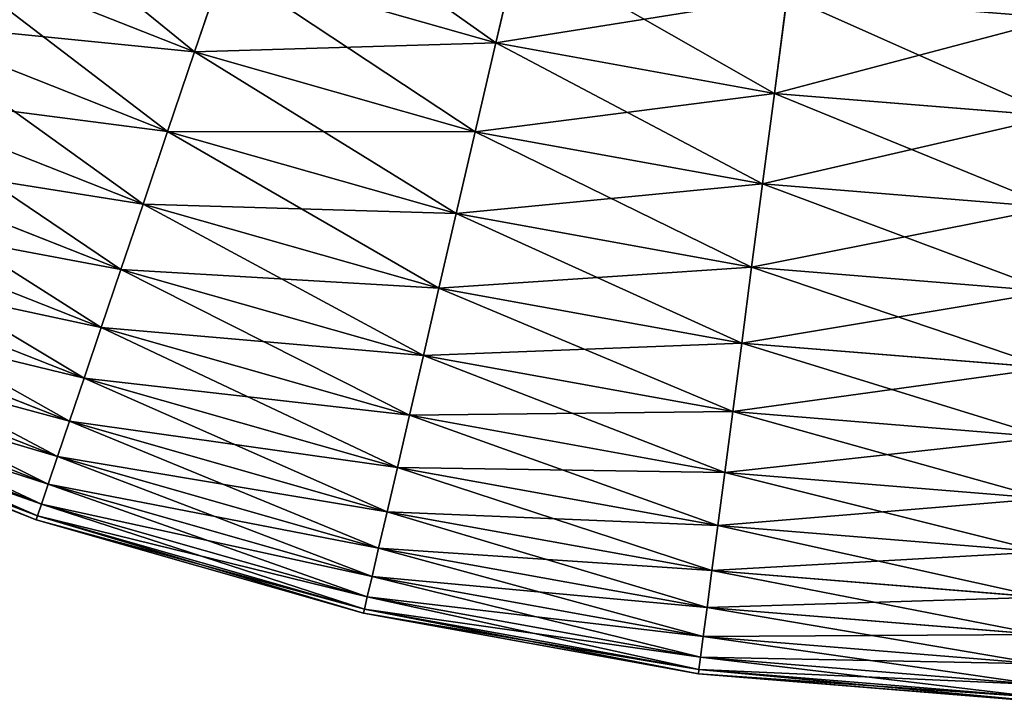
# Model space of a CAD drawing. Extents: x 5 to 965, y 4 to 104.
# Tile 280 of 656: x 469 to 483, y 4 to 13. Entities that reach past the tile are written whole.
import ezdxf

# ---------------------------------------------------------------- set-up
doc = ezdxf.new("R2010")
doc.units = 0
doc.layers.get('0').update_dxf_attribs({"color": 13, "linetype": 'CONTINUOUS'})

# ---------------------------------------------------------------- blocks, each defined once
blk = doc.blocks.new('COMPONENT_4')
for p, q in [((32.31, 10.904, 24.235), (36.225, 9.361, 24.235)), ((32.31, 10.904, 75.645), (36.225, 9.361, 75.645)), ((40.89, 10.867, 20.155), (40.569, 9.489, 22.161)), ((40.89, 10.867, 79.725), (40.569, 9.489, 77.718)), ((36.647, 10.606, 22.161), (36.225, 9.361, 24.235)), ((36.225, 9.361, 75.645), (36.647, 10.606, 77.718)), ((36.647, 10.606, 22.161), (40.569, 9.489, 22.161)), ((36.647, 10.606, 77.718), (40.569, 9.489, 77.718)), ((44.767, 10.165, 20.155), (44.583, 8.762, 22.161)), ((44.583, 8.762, 77.718), (44.767, 10.165, 79.725)), ((31.811, 9.801, 26.37), (35.837, 8.214, 26.37)), ((31.811, 9.801, 73.51), (35.837, 8.214, 73.51)), ((40.569, 9.489, 22.161), (40.272, 8.209, 24.235)), ((40.569, 9.489, 77.718), (40.272, 8.209, 75.645)), ((40.569, 9.489, 22.161), (44.583, 8.762, 22.161)), ((40.569, 9.489, 77.718), (44.583, 8.762, 77.718)), ((36.225, 9.361, 24.235), (35.837, 8.214, 26.37)), ((35.837, 8.214, 73.51), (36.225, 9.361, 75.645)), ((36.225, 9.361, 24.235), (40.272, 8.209, 24.235)), ((36.225, 9.361, 75.645), (40.272, 8.209, 75.645)), ((31.356, 8.794, 28.562), (35.482, 7.167, 28.562)), ((31.356, 8.794, 71.318), (35.482, 7.167, 71.318)), ((44.583, 8.762, 22.161), (44.413, 7.459, 24.235)), ((44.413, 7.459, 75.645), (44.583, 8.762, 77.718)), ((44.583, 8.762, 22.161), (48.648, 8.432, 22.161)), ((44.583, 8.762, 77.718), (48.648, 8.432, 77.718)), ((35.837, 8.214, 26.37), (35.482, 7.167, 28.562)), ((35.482, 7.167, 71.318), (35.837, 8.214, 73.51)), ((35.837, 8.214, 26.37), (39.998, 7.029, 26.37)), ((35.837, 8.214, 73.51), (39.998, 7.029, 73.51)), ((40.272, 8.209, 24.235), (39.998, 7.029, 26.37)), ((40.272, 8.209, 75.645), (39.998, 7.029, 73.51)), ((40.272, 8.209, 24.235), (44.413, 7.459, 24.235)), ((40.272, 8.209, 75.645), (44.413, 7.459, 75.645)), ((30.946, 7.887, 30.806), (35.163, 6.224, 30.806)), ((30.946, 7.887, 69.074), (35.163, 6.224, 69.074)), ((44.413, 7.459, 24.235), (44.255, 6.258, 26.37)), ((44.255, 6.258, 73.51), (44.413, 7.459, 75.645)), ((44.413, 7.459, 24.235), (48.607, 7.119, 24.235)), ((44.413, 7.459, 75.645), (48.607, 7.119, 75.645)), ((35.482, 7.167, 28.562), (35.163, 6.224, 30.806)), ((35.163, 6.224, 69.074), (35.482, 7.167, 71.318)), ((35.482, 7.167, 28.562), (39.748, 5.953, 28.562)), ((35.482, 7.167, 71.318), (39.748, 5.953, 71.318)), ((30.582, 7.081, 33.095), (34.88, 5.387, 33.095)), ((30.582, 7.081, 66.784), (34.88, 5.387, 66.784)), ((39.998, 7.029, 26.37), (39.748, 5.953, 28.562)), ((39.998, 7.029, 73.51), (39.748, 5.953, 71.318)), ((39.998, 7.029, 26.37), (44.255, 6.258, 26.37)), ((39.998, 7.029, 73.51), (44.255, 6.258, 73.51)), ((30.264, 6.379, 35.426), (34.632, 4.657, 35.426)), ((30.264, 6.379, 64.454), (34.632, 4.657, 64.454)), ((44.255, 6.258, 26.37), (44.112, 5.163, 28.562)), ((44.112, 5.163, 71.318), (44.255, 6.258, 73.51)), ((44.255, 6.258, 26.37), (48.568, 5.908, 26.37)), ((44.255, 6.258, 73.51), (48.568, 5.908, 73.51)), ((35.163, 6.224, 30.806), (34.88, 5.387, 33.095)), ((34.88, 5.387, 66.784), (35.163, 6.224, 69.074)), ((35.163, 6.224, 30.806), (39.523, 4.983, 30.806)), ((35.163, 6.224, 69.074), (39.523, 4.983, 69.074)), ((39.748, 5.953, 28.562), (39.523, 4.983, 30.806)), ((39.748, 5.953, 71.318), (39.523, 4.983, 69.074)), ((39.748, 5.953, 28.562), (44.112, 5.163, 28.562)), ((39.748, 5.953, 71.318), (44.112, 5.163, 71.318)), ((29.994, 5.782, 37.791), (34.422, 4.036, 37.791)), ((29.994, 5.782, 62.089), (34.422, 4.036, 62.089)), ((29.773, 5.291, 40.185), (34.25, 3.526, 40.185)), ((29.773, 5.291, 59.694), (34.25, 3.526, 59.694)), ((34.88, 5.387, 33.095), (34.632, 4.657, 35.426)), ((34.632, 4.657, 64.454), (34.88, 5.387, 66.784)), ((34.88, 5.387, 33.095), (39.323, 4.122, 33.095)), ((34.88, 5.387, 66.784), (39.323, 4.122, 66.784)), ((44.112, 5.163, 28.562), (43.983, 4.175, 30.806)), ((43.983, 4.175, 69.074), (44.112, 5.163, 71.318)), ((44.112, 5.163, 28.562), (48.533, 4.804, 28.562)), ((44.112, 5.163, 71.318), (48.533, 4.804, 71.318)), ((39.523, 4.983, 30.806), (39.323, 4.122, 33.095)), ((39.523, 4.983, 69.074), (39.323, 4.122, 66.784)), ((39.523, 4.983, 30.806), (43.983, 4.175, 30.806)), ((39.523, 4.983, 69.074), (43.983, 4.175, 69.074)), ((29.6, 4.908, 42.603), (34.115, 3.128, 42.603)), ((29.6, 4.908, 57.276), (34.115, 3.128, 57.276)), ((29.476, 4.634, 45.039), (34.018, 2.843, 45.039)), ((29.476, 4.634, 54.841), (34.018, 2.843, 54.841)), ((34.632, 4.657, 35.426), (34.422, 4.036, 37.791)), ((34.422, 4.036, 62.089), (34.632, 4.657, 64.454)), ((34.632, 4.657, 35.426), (39.148, 3.371, 35.426)), ((34.632, 4.657, 64.454), (39.148, 3.371, 64.454)), ((29.376, 4.415, 49.94), (33.941, 2.615, 49.94)), ((29.401, 4.47, 47.486), (33.96, 2.672, 47.486)), ((29.401, 4.47, 52.393), (33.96, 2.672, 52.393)), ((39.323, 4.122, 33.095), (39.148, 3.371, 35.426)), ((39.323, 4.122, 66.784), (39.148, 3.371, 64.454)), ((39.323, 4.122, 33.095), (43.868, 3.299, 33.095)), ((39.323, 4.122, 66.784), (43.868, 3.299, 66.784)), ((43.983, 4.175, 30.806), (43.868, 3.299, 33.095)), ((43.868, 3.299, 66.784), (43.983, 4.175, 69.074)), ((43.983, 4.175, 30.806), (48.501, 3.809, 30.806)), ((43.983, 4.175, 69.074), (48.501, 3.809, 69.074)), ((34.422, 4.036, 37.791), (34.25, 3.526, 40.185)), ((34.25, 3.526, 59.694), (34.422, 4.036, 62.089)), ((34.422, 4.036, 37.791), (39, 2.733, 37.791)), ((34.422, 4.036, 62.089), (39, 2.733, 62.089)), ((34.25, 3.526, 40.185), (34.115, 3.128, 42.603)), ((34.115, 3.128, 57.276), (34.25, 3.526, 59.694)), ((34.25, 3.526, 40.185), (38.878, 2.208, 40.185)), ((34.25, 3.526, 59.694), (38.878, 2.208, 59.694)), ((39.148, 3.371, 35.426), (39, 2.733, 37.791)), ((39.148, 3.371, 64.454), (39, 2.733, 62.089)), ((39.148, 3.371, 35.426), (43.768, 2.534, 35.426)), ((39.148, 3.371, 64.454), (43.768, 2.534, 64.454)), ((43.868, 3.299, 33.095), (43.768, 2.534, 35.426)), ((43.768, 2.534, 64.454), (43.868, 3.299, 66.784)), ((43.868, 3.299, 33.095), (48.473, 2.925, 33.095)), ((43.868, 3.299, 66.784), (48.473, 2.925, 66.784)), ((34.115, 3.128, 42.603), (34.018, 2.843, 45.039)), ((34.018, 2.843, 54.841), (34.115, 3.128, 57.276)), ((34.115, 3.128, 42.603), (38.783, 1.799, 42.603)), ((34.115, 3.128, 57.276), (38.783, 1.799, 57.276)), ((34.018, 2.843, 45.039), (33.96, 2.672, 47.486)), ((33.96, 2.672, 52.393), (34.018, 2.843, 54.841)), ((34.018, 2.843, 45.039), (38.715, 1.506, 45.039)), ((34.018, 2.843, 54.841), (38.715, 1.506, 54.841)), ((39, 2.733, 37.791), (38.878, 2.208, 40.185)), ((39, 2.733, 62.089), (38.878, 2.208, 59.694)), ((39, 2.733, 37.791), (43.683, 1.885, 37.791)), ((39, 2.733, 62.089), (43.683, 1.885, 62.089)), ((33.96, 2.672, 47.486), (33.941, 2.615, 49.94)), ((33.941, 2.615, 49.94), (33.96, 2.672, 52.393)), ((33.941, 2.615, 49.94), (38.66, 1.271, 49.94)), ((33.96, 2.672, 47.486), (38.674, 1.33, 47.486)), ((33.96, 2.672, 52.393), (38.674, 1.33, 52.393)), ((43.768, 2.534, 35.426), (43.683, 1.885, 37.791)), ((43.683, 1.885, 62.089), (43.768, 2.534, 64.454)), ((43.768, 2.534, 35.426), (48.448, 2.154, 35.426)), ((43.768, 2.534, 64.454), (48.448, 2.154, 64.454)), ((38.878, 2.208, 40.185), (38.783, 1.799, 42.603)), ((38.878, 2.208, 59.694), (38.783, 1.799, 57.276)), ((38.878, 2.208, 40.185), (43.613, 1.351, 40.185)), ((38.878, 2.208, 59.694), (43.613, 1.351, 59.694)), ((43.683, 1.885, 37.791), (43.613, 1.351, 40.185)), ((43.613, 1.351, 59.694), (43.683, 1.885, 62.089)), ((43.683, 1.885, 37.791), (48.427, 1.499, 37.791)), ((43.683, 1.885, 62.089), (48.427, 1.499, 62.089)), ((38.783, 1.799, 42.603), (38.715, 1.506, 45.039)), ((38.783, 1.799, 57.276), (38.715, 1.506, 54.841)), ((38.783, 1.799, 42.603), (43.559, 0.934, 42.603)), ((38.783, 1.799, 57.276), (43.559, 0.934, 57.276)), ((38.715, 1.506, 45.039), (38.674, 1.33, 47.486)), ((38.715, 1.506, 54.841), (38.674, 1.33, 52.393)), ((38.715, 1.506, 45.039), (43.52, 0.636, 45.039)), ((38.715, 1.506, 54.841), (43.52, 0.636, 54.841)), ((38.674, 1.33, 47.486), (38.66, 1.271, 49.94)), ((38.674, 1.33, 52.393), (38.66, 1.271, 49.94)), ((38.674, 1.33, 47.486), (43.496, 0.457, 47.486)), ((38.674, 1.33, 52.393), (43.496, 0.457, 52.393)), ((43.613, 1.351, 40.185), (43.559, 0.934, 42.603)), ((43.559, 0.934, 57.276), (43.613, 1.351, 59.694)), ((43.613, 1.351, 40.185), (48.41, 0.961, 40.185)), ((43.613, 1.351, 59.694), (48.41, 0.961, 59.694)), ((38.66, 1.271, 49.94), (43.489, 0.397, 49.94)), ((43.559, 0.934, 42.603), (43.52, 0.636, 45.039)), ((43.52, 0.636, 54.841), (43.559, 0.934, 57.276)), ((43.559, 0.934, 42.603), (48.397, 0.542, 42.603)), ((43.559, 0.934, 57.276), (48.397, 0.542, 57.276)), ((43.52, 0.636, 45.039), (43.496, 0.457, 47.486)), ((43.496, 0.457, 52.393), (43.52, 0.636, 54.841)), ((43.52, 0.636, 45.039), (48.387, 0.241, 45.039)), ((43.52, 0.636, 54.841), (48.387, 0.241, 54.841)), ((43.496, 0.457, 47.486), (43.489, 0.397, 49.94)), ((43.489, 0.397, 49.94), (43.496, 0.457, 52.393)), ((43.496, 0.457, 47.486), (48.381, 0.06, 47.486)), ((43.496, 0.457, 52.393), (48.381, 0.06, 52.393)), ((43.489, 0.397, 49.94), (48.379, 0, 49.94))]:
    blk.add_line(p, q)
mesh = blk.add_polyface()
corners = [(36.225, 9.361, 24.235), (32.852, 12.102, 22.161), (36.647, 10.606, 22.161), (32.31, 10.904, 24.235)]
mesh.append_faces([[corners[k] for k in face] for face in [(0, 1, 2), (1, 0, 3)]], dxfattribs={"vtx0": -1})
mesh = blk.add_polyface()
corners = [(36.647, 10.606, 77.718), (32.31, 10.904, 75.645), (36.225, 9.361, 75.645), (32.852, 12.102, 77.718)]
mesh.append_faces([[corners[k] for k in face] for face in [(0, 1, 2), (1, 0, 3)]], dxfattribs={"vtx0": -1})
mesh = blk.add_polyface()
corners = [(40.569, 9.489, 22.161), (37.1, 11.946, 20.155), (40.89, 10.867, 20.155), (36.647, 10.606, 22.161)]
mesh.append_faces([[corners[k] for k in face] for face in [(0, 1, 2), (1, 0, 3)]], dxfattribs={"vtx0": -1})
mesh = blk.add_polyface()
corners = [(40.89, 10.867, 79.725), (36.647, 10.606, 77.718), (40.569, 9.489, 77.718), (37.1, 11.946, 79.725)]
mesh.append_faces([[corners[k] for k in face] for face in [(0, 1, 2), (1, 0, 3)]], dxfattribs={"vtx0": -1})
mesh = blk.add_polyface()
corners = [(35.837, 8.214, 26.37), (32.31, 10.904, 24.235), (36.225, 9.361, 24.235), (31.811, 9.801, 26.37)]
mesh.append_faces([[corners[k] for k in face] for face in [(0, 1, 2), (1, 0, 3)]], dxfattribs={"vtx0": -1})
mesh = blk.add_polyface()
corners = [(36.225, 9.361, 75.645), (31.811, 9.801, 73.51), (35.837, 8.214, 73.51), (32.31, 10.904, 75.645)]
mesh.append_faces([[corners[k] for k in face] for face in [(0, 1, 2), (1, 0, 3)]], dxfattribs={"vtx0": -1})
mesh = blk.add_polyface()
corners = [(44.583, 8.762, 22.161), (40.89, 10.867, 20.155), (44.767, 10.165, 20.155), (40.569, 9.489, 22.161)]
mesh.append_faces([[corners[k] for k in face] for face in [(0, 1, 2), (1, 0, 3)]], dxfattribs={"vtx0": -1})
mesh = blk.add_polyface()
corners = [(44.767, 10.165, 79.725), (40.569, 9.489, 77.718), (44.583, 8.762, 77.718), (40.89, 10.867, 79.725)]
mesh.append_faces([[corners[k] for k in face] for face in [(0, 1, 2), (1, 0, 3)]], dxfattribs={"vtx0": -1})
mesh = blk.add_polyface()
corners = [(40.272, 8.209, 24.235), (36.647, 10.606, 22.161), (40.569, 9.489, 22.161), (36.225, 9.361, 24.235)]
mesh.append_faces([[corners[k] for k in face] for face in [(0, 1, 2), (1, 0, 3)]], dxfattribs={"vtx0": -1})
mesh = blk.add_polyface()
corners = [(40.569, 9.489, 77.718), (36.225, 9.361, 75.645), (40.272, 8.209, 75.645), (36.647, 10.606, 77.718)]
mesh.append_faces([[corners[k] for k in face] for face in [(0, 1, 2), (1, 0, 3)]], dxfattribs={"vtx0": -1})
mesh = blk.add_polyface()
corners = [(48.648, 8.432, 22.161), (44.767, 10.165, 20.155), (48.694, 9.846, 20.155), (44.583, 8.762, 22.161)]
mesh.append_faces([[corners[k] for k in face] for face in [(0, 1, 2), (1, 0, 3)]], dxfattribs={"vtx0": -1})
mesh = blk.add_polyface()
corners = [(48.694, 9.846, 79.725), (44.583, 8.762, 77.718), (48.648, 8.432, 77.718), (44.767, 10.165, 79.725)]
mesh.append_faces([[corners[k] for k in face] for face in [(0, 1, 2), (1, 0, 3)]], dxfattribs={"vtx0": -1})
mesh = blk.add_polyface()
corners = [(35.482, 7.167, 28.562), (31.811, 9.801, 26.37), (35.837, 8.214, 26.37), (31.356, 8.794, 28.562)]
mesh.append_faces([[corners[k] for k in face] for face in [(0, 1, 2), (1, 0, 3)]], dxfattribs={"vtx0": -1})
mesh = blk.add_polyface()
corners = [(35.837, 8.214, 73.51), (31.356, 8.794, 71.318), (35.482, 7.167, 71.318), (31.811, 9.801, 73.51)]
mesh.append_faces([[corners[k] for k in face] for face in [(0, 1, 2), (1, 0, 3)]], dxfattribs={"vtx0": -1})
mesh = blk.add_polyface()
corners = [(44.413, 7.459, 24.235), (40.569, 9.489, 22.161), (44.583, 8.762, 22.161), (40.272, 8.209, 24.235)]
mesh.append_faces([[corners[k] for k in face] for face in [(0, 1, 2), (1, 0, 3)]], dxfattribs={"vtx0": -1})
mesh = blk.add_polyface()
corners = [(44.583, 8.762, 77.718), (40.272, 8.209, 75.645), (44.413, 7.459, 75.645), (40.569, 9.489, 77.718)]
mesh.append_faces([[corners[k] for k in face] for face in [(0, 1, 2), (1, 0, 3)]], dxfattribs={"vtx0": -1})
mesh = blk.add_polyface()
corners = [(39.998, 7.029, 26.37), (36.225, 9.361, 24.235), (40.272, 8.209, 24.235), (35.837, 8.214, 26.37)]
mesh.append_faces([[corners[k] for k in face] for face in [(0, 1, 2), (1, 0, 3)]], dxfattribs={"vtx0": -1})
mesh = blk.add_polyface()
corners = [(40.272, 8.209, 75.645), (35.837, 8.214, 73.51), (39.998, 7.029, 73.51), (36.225, 9.361, 75.645)]
mesh.append_faces([[corners[k] for k in face] for face in [(0, 1, 2), (1, 0, 3)]], dxfattribs={"vtx0": -1})
mesh = blk.add_polyface()
corners = [(35.163, 6.224, 30.806), (31.356, 8.794, 28.562), (35.482, 7.167, 28.562), (30.946, 7.887, 30.806)]
mesh.append_faces([[corners[k] for k in face] for face in [(0, 1, 2), (1, 0, 3)]], dxfattribs={"vtx0": -1})
mesh = blk.add_polyface()
corners = [(35.482, 7.167, 71.318), (30.946, 7.887, 69.074), (35.163, 6.224, 69.074), (31.356, 8.794, 71.318)]
mesh.append_faces([[corners[k] for k in face] for face in [(0, 1, 2), (1, 0, 3)]], dxfattribs={"vtx0": -1})
mesh = blk.add_polyface()
corners = [(48.607, 7.119, 24.235), (44.583, 8.762, 22.161), (48.648, 8.432, 22.161), (44.413, 7.459, 24.235)]
mesh.append_faces([[corners[k] for k in face] for face in [(0, 1, 2), (1, 0, 3)]], dxfattribs={"vtx0": -1})
mesh = blk.add_polyface()
corners = [(48.648, 8.432, 77.718), (44.413, 7.459, 75.645), (48.607, 7.119, 75.645), (44.583, 8.762, 77.718)]
mesh.append_faces([[corners[k] for k in face] for face in [(0, 1, 2), (1, 0, 3)]], dxfattribs={"vtx0": -1})
mesh = blk.add_polyface()
corners = [(39.748, 5.953, 28.562), (35.837, 8.214, 26.37), (39.998, 7.029, 26.37), (35.482, 7.167, 28.562)]
mesh.append_faces([[corners[k] for k in face] for face in [(0, 1, 2), (1, 0, 3)]], dxfattribs={"vtx0": -1})
mesh = blk.add_polyface()
corners = [(39.998, 7.029, 73.51), (35.482, 7.167, 71.318), (39.748, 5.953, 71.318), (35.837, 8.214, 73.51)]
mesh.append_faces([[corners[k] for k in face] for face in [(0, 1, 2), (1, 0, 3)]], dxfattribs={"vtx0": -1})
mesh = blk.add_polyface()
corners = [(44.255, 6.258, 26.37), (40.272, 8.209, 24.235), (44.413, 7.459, 24.235), (39.998, 7.029, 26.37)]
mesh.append_faces([[corners[k] for k in face] for face in [(0, 1, 2), (1, 0, 3)]], dxfattribs={"vtx0": -1})
mesh = blk.add_polyface()
corners = [(44.413, 7.459, 75.645), (39.998, 7.029, 73.51), (44.255, 6.258, 73.51), (40.272, 8.209, 75.645)]
mesh.append_faces([[corners[k] for k in face] for face in [(0, 1, 2), (1, 0, 3)]], dxfattribs={"vtx0": -1})
mesh = blk.add_polyface()
corners = [(34.88, 5.387, 33.095), (30.946, 7.887, 30.806), (35.163, 6.224, 30.806), (30.582, 7.081, 33.095)]
mesh.append_faces([[corners[k] for k in face] for face in [(0, 1, 2), (1, 0, 3)]], dxfattribs={"vtx0": -1})
mesh = blk.add_polyface()
corners = [(35.163, 6.224, 69.074), (30.582, 7.081, 66.784), (34.88, 5.387, 66.784), (30.946, 7.887, 69.074)]
mesh.append_faces([[corners[k] for k in face] for face in [(0, 1, 2), (1, 0, 3)]], dxfattribs={"vtx0": -1})
mesh = blk.add_polyface()
corners = [(48.568, 5.908, 26.37), (44.413, 7.459, 24.235), (48.607, 7.119, 24.235), (44.255, 6.258, 26.37)]
mesh.append_faces([[corners[k] for k in face] for face in [(0, 1, 2), (1, 0, 3)]], dxfattribs={"vtx0": -1})
mesh = blk.add_polyface()
corners = [(48.607, 7.119, 75.645), (44.255, 6.258, 73.51), (48.568, 5.908, 73.51), (44.413, 7.459, 75.645)]
mesh.append_faces([[corners[k] for k in face] for face in [(0, 1, 2), (1, 0, 3)]], dxfattribs={"vtx0": -1})
mesh = blk.add_polyface()
corners = [(39.523, 4.983, 30.806), (35.482, 7.167, 28.562), (39.748, 5.953, 28.562), (35.163, 6.224, 30.806)]
mesh.append_faces([[corners[k] for k in face] for face in [(0, 1, 2), (1, 0, 3)]], dxfattribs={"vtx0": -1})
mesh = blk.add_polyface()
corners = [(39.748, 5.953, 71.318), (35.163, 6.224, 69.074), (39.523, 4.983, 69.074), (35.482, 7.167, 71.318)]
mesh.append_faces([[corners[k] for k in face] for face in [(0, 1, 2), (1, 0, 3)]], dxfattribs={"vtx0": -1})
mesh = blk.add_polyface()
corners = [(34.632, 4.657, 35.426), (30.582, 7.081, 33.095), (34.88, 5.387, 33.095), (30.264, 6.379, 35.426)]
mesh.append_faces([[corners[k] for k in face] for face in [(0, 1, 2), (1, 0, 3)]], dxfattribs={"vtx0": -1})
mesh = blk.add_polyface()
corners = [(34.88, 5.387, 66.784), (30.264, 6.379, 64.454), (34.632, 4.657, 64.454), (30.582, 7.081, 66.784)]
mesh.append_faces([[corners[k] for k in face] for face in [(0, 1, 2), (1, 0, 3)]], dxfattribs={"vtx0": -1})
mesh = blk.add_polyface()
corners = [(44.112, 5.163, 28.562), (39.998, 7.029, 26.37), (44.255, 6.258, 26.37), (39.748, 5.953, 28.562)]
mesh.append_faces([[corners[k] for k in face] for face in [(0, 1, 2), (1, 0, 3)]], dxfattribs={"vtx0": -1})
mesh = blk.add_polyface()
corners = [(44.255, 6.258, 73.51), (39.748, 5.953, 71.318), (44.112, 5.163, 71.318), (39.998, 7.029, 73.51)]
mesh.append_faces([[corners[k] for k in face] for face in [(0, 1, 2), (1, 0, 3)]], dxfattribs={"vtx0": -1})
mesh = blk.add_polyface()
corners = [(34.422, 4.036, 37.791), (30.264, 6.379, 35.426), (34.632, 4.657, 35.426), (29.994, 5.782, 37.791)]
mesh.append_faces([[corners[k] for k in face] for face in [(0, 1, 2), (1, 0, 3)]], dxfattribs={"vtx0": -1})
mesh = blk.add_polyface()
corners = [(34.632, 4.657, 64.454), (29.994, 5.782, 62.089), (34.422, 4.036, 62.089), (30.264, 6.379, 64.454)]
mesh.append_faces([[corners[k] for k in face] for face in [(0, 1, 2), (1, 0, 3)]], dxfattribs={"vtx0": -1})
mesh = blk.add_polyface()
corners = [(48.533, 4.804, 28.562), (44.255, 6.258, 26.37), (48.568, 5.908, 26.37), (44.112, 5.163, 28.562)]
mesh.append_faces([[corners[k] for k in face] for face in [(0, 1, 2), (1, 0, 3)]], dxfattribs={"vtx0": -1})
mesh = blk.add_polyface()
corners = [(48.568, 5.908, 73.51), (44.112, 5.163, 71.318), (48.533, 4.804, 71.318), (44.255, 6.258, 73.51)]
mesh.append_faces([[corners[k] for k in face] for face in [(0, 1, 2), (1, 0, 3)]], dxfattribs={"vtx0": -1})
mesh = blk.add_polyface()
corners = [(39.323, 4.122, 33.095), (35.163, 6.224, 30.806), (39.523, 4.983, 30.806), (34.88, 5.387, 33.095)]
mesh.append_faces([[corners[k] for k in face] for face in [(0, 1, 2), (1, 0, 3)]], dxfattribs={"vtx0": -1})
mesh = blk.add_polyface()
corners = [(39.523, 4.983, 69.074), (34.88, 5.387, 66.784), (39.323, 4.122, 66.784), (35.163, 6.224, 69.074)]
mesh.append_faces([[corners[k] for k in face] for face in [(0, 1, 2), (1, 0, 3)]], dxfattribs={"vtx0": -1})
mesh = blk.add_polyface()
corners = [(43.983, 4.175, 30.806), (39.748, 5.953, 28.562), (44.112, 5.163, 28.562), (39.523, 4.983, 30.806)]
mesh.append_faces([[corners[k] for k in face] for face in [(0, 1, 2), (1, 0, 3)]], dxfattribs={"vtx0": -1})
mesh = blk.add_polyface()
corners = [(44.112, 5.163, 71.318), (39.523, 4.983, 69.074), (43.983, 4.175, 69.074), (39.748, 5.953, 71.318)]
mesh.append_faces([[corners[k] for k in face] for face in [(0, 1, 2), (1, 0, 3)]], dxfattribs={"vtx0": -1})
mesh = blk.add_polyface()
corners = [(34.25, 3.526, 40.185), (29.994, 5.782, 37.791), (34.422, 4.036, 37.791), (29.773, 5.291, 40.185)]
mesh.append_faces([[corners[k] for k in face] for face in [(0, 1, 2), (1, 0, 3)]], dxfattribs={"vtx0": -1})
mesh = blk.add_polyface()
corners = [(34.422, 4.036, 62.089), (29.773, 5.291, 59.694), (34.25, 3.526, 59.694), (29.994, 5.782, 62.089)]
mesh.append_faces([[corners[k] for k in face] for face in [(0, 1, 2), (1, 0, 3)]], dxfattribs={"vtx0": -1})
mesh = blk.add_polyface()
corners = [(34.115, 3.128, 42.603), (29.773, 5.291, 40.185), (34.25, 3.526, 40.185), (29.6, 4.908, 42.603)]
mesh.append_faces([[corners[k] for k in face] for face in [(0, 1, 2), (1, 0, 3)]], dxfattribs={"vtx0": -1})
mesh = blk.add_polyface()
corners = [(34.25, 3.526, 59.694), (29.6, 4.908, 57.276), (34.115, 3.128, 57.276), (29.773, 5.291, 59.694)]
mesh.append_faces([[corners[k] for k in face] for face in [(0, 1, 2), (1, 0, 3)]], dxfattribs={"vtx0": -1})
mesh = blk.add_polyface()
corners = [(39.148, 3.371, 35.426), (34.88, 5.387, 33.095), (39.323, 4.122, 33.095), (34.632, 4.657, 35.426)]
mesh.append_faces([[corners[k] for k in face] for face in [(0, 1, 2), (1, 0, 3)]], dxfattribs={"vtx0": -1})
mesh = blk.add_polyface()
corners = [(39.323, 4.122, 66.784), (34.632, 4.657, 64.454), (39.148, 3.371, 64.454), (34.88, 5.387, 66.784)]
mesh.append_faces([[corners[k] for k in face] for face in [(0, 1, 2), (1, 0, 3)]], dxfattribs={"vtx0": -1})
mesh = blk.add_polyface()
corners = [(48.501, 3.809, 30.806), (44.112, 5.163, 28.562), (48.533, 4.804, 28.562), (43.983, 4.175, 30.806)]
mesh.append_faces([[corners[k] for k in face] for face in [(0, 1, 2), (1, 0, 3)]], dxfattribs={"vtx0": -1})
mesh = blk.add_polyface()
corners = [(48.533, 4.804, 71.318), (43.983, 4.175, 69.074), (48.501, 3.809, 69.074), (44.112, 5.163, 71.318)]
mesh.append_faces([[corners[k] for k in face] for face in [(0, 1, 2), (1, 0, 3)]], dxfattribs={"vtx0": -1})
mesh = blk.add_polyface()
corners = [(43.868, 3.299, 33.095), (39.523, 4.983, 30.806), (43.983, 4.175, 30.806), (39.323, 4.122, 33.095)]
mesh.append_faces([[corners[k] for k in face] for face in [(0, 1, 2), (1, 0, 3)]], dxfattribs={"vtx0": -1})
mesh = blk.add_polyface()
corners = [(43.983, 4.175, 69.074), (39.323, 4.122, 66.784), (43.868, 3.299, 66.784), (39.523, 4.983, 69.074)]
mesh.append_faces([[corners[k] for k in face] for face in [(0, 1, 2), (1, 0, 3)]], dxfattribs={"vtx0": -1})
mesh = blk.add_polyface()
corners = [(34.018, 2.843, 45.039), (29.6, 4.908, 42.603), (34.115, 3.128, 42.603), (29.476, 4.634, 45.039)]
mesh.append_faces([[corners[k] for k in face] for face in [(0, 1, 2), (1, 0, 3)]], dxfattribs={"vtx0": -1})
mesh = blk.add_polyface()
corners = [(34.115, 3.128, 57.276), (29.476, 4.634, 54.841), (34.018, 2.843, 54.841), (29.6, 4.908, 57.276)]
mesh.append_faces([[corners[k] for k in face] for face in [(0, 1, 2), (1, 0, 3)]], dxfattribs={"vtx0": -1})
mesh = blk.add_polyface()
corners = [(33.96, 2.672, 47.486), (29.476, 4.634, 45.039), (34.018, 2.843, 45.039), (29.401, 4.47, 47.486)]
mesh.append_faces([[corners[k] for k in face] for face in [(0, 1, 2), (1, 0, 3)]], dxfattribs={"vtx0": -1})
mesh = blk.add_polyface()
corners = [(34.018, 2.843, 54.841), (29.401, 4.47, 52.393), (33.96, 2.672, 52.393), (29.476, 4.634, 54.841)]
mesh.append_faces([[corners[k] for k in face] for face in [(0, 1, 2), (1, 0, 3)]], dxfattribs={"vtx0": -1})
mesh = blk.add_polyface()
corners = [(39, 2.733, 37.791), (34.632, 4.657, 35.426), (39.148, 3.371, 35.426), (34.422, 4.036, 37.791)]
mesh.append_faces([[corners[k] for k in face] for face in [(0, 1, 2), (1, 0, 3)]], dxfattribs={"vtx0": -1})
mesh = blk.add_polyface()
corners = [(39.148, 3.371, 64.454), (34.422, 4.036, 62.089), (39, 2.733, 62.089), (34.632, 4.657, 64.454)]
mesh.append_faces([[corners[k] for k in face] for face in [(0, 1, 2), (1, 0, 3)]], dxfattribs={"vtx0": -1})
mesh = blk.add_polyface()
corners = [(33.941, 2.615, 49.94), (29.401, 4.47, 47.486), (33.96, 2.672, 47.486), (29.376, 4.415, 49.94)]
mesh.append_faces([[corners[k] for k in face] for face in [(0, 1, 2), (1, 0, 3)]], dxfattribs={"vtx0": -1})
mesh = blk.add_polyface()
corners = [(33.96, 2.672, 52.393), (29.376, 4.415, 49.94), (33.941, 2.615, 49.94), (29.401, 4.47, 52.393)]
mesh.append_faces([[corners[k] for k in face] for face in [(0, 1, 2), (1, 0, 3)]], dxfattribs={"vtx0": -1})
mesh = blk.add_polyface()
corners = [(43.768, 2.534, 35.426), (39.323, 4.122, 33.095), (43.868, 3.299, 33.095), (39.148, 3.371, 35.426)]
mesh.append_faces([[corners[k] for k in face] for face in [(0, 1, 2), (1, 0, 3)]], dxfattribs={"vtx0": -1})
mesh = blk.add_polyface()
corners = [(43.868, 3.299, 66.784), (39.148, 3.371, 64.454), (43.768, 2.534, 64.454), (39.323, 4.122, 66.784)]
mesh.append_faces([[corners[k] for k in face] for face in [(0, 1, 2), (1, 0, 3)]], dxfattribs={"vtx0": -1})
mesh = blk.add_polyface()
corners = [(48.473, 2.925, 33.095), (43.983, 4.175, 30.806), (48.501, 3.809, 30.806), (43.868, 3.299, 33.095)]
mesh.append_faces([[corners[k] for k in face] for face in [(0, 1, 2), (1, 0, 3)]], dxfattribs={"vtx0": -1})
mesh = blk.add_polyface()
corners = [(48.501, 3.809, 69.074), (43.868, 3.299, 66.784), (48.473, 2.925, 66.784), (43.983, 4.175, 69.074)]
mesh.append_faces([[corners[k] for k in face] for face in [(0, 1, 2), (1, 0, 3)]], dxfattribs={"vtx0": -1})
mesh = blk.add_polyface()
corners = [(38.878, 2.208, 40.185), (34.422, 4.036, 37.791), (39, 2.733, 37.791), (34.25, 3.526, 40.185)]
mesh.append_faces([[corners[k] for k in face] for face in [(0, 1, 2), (1, 0, 3)]], dxfattribs={"vtx0": -1})
mesh = blk.add_polyface()
corners = [(39, 2.733, 62.089), (34.25, 3.526, 59.694), (38.878, 2.208, 59.694), (34.422, 4.036, 62.089)]
mesh.append_faces([[corners[k] for k in face] for face in [(0, 1, 2), (1, 0, 3)]], dxfattribs={"vtx0": -1})
mesh = blk.add_polyface()
corners = [(38.783, 1.799, 42.603), (34.25, 3.526, 40.185), (38.878, 2.208, 40.185), (34.115, 3.128, 42.603)]
mesh.append_faces([[corners[k] for k in face] for face in [(0, 1, 2), (1, 0, 3)]], dxfattribs={"vtx0": -1})
mesh = blk.add_polyface()
corners = [(38.878, 2.208, 59.694), (34.115, 3.128, 57.276), (38.783, 1.799, 57.276), (34.25, 3.526, 59.694)]
mesh.append_faces([[corners[k] for k in face] for face in [(0, 1, 2), (1, 0, 3)]], dxfattribs={"vtx0": -1})
mesh = blk.add_polyface()
corners = [(43.683, 1.885, 37.791), (39.148, 3.371, 35.426), (43.768, 2.534, 35.426), (39, 2.733, 37.791)]
mesh.append_faces([[corners[k] for k in face] for face in [(0, 1, 2), (1, 0, 3)]], dxfattribs={"vtx0": -1})
mesh = blk.add_polyface()
corners = [(43.768, 2.534, 64.454), (39, 2.733, 62.089), (43.683, 1.885, 62.089), (39.148, 3.371, 64.454)]
mesh.append_faces([[corners[k] for k in face] for face in [(0, 1, 2), (1, 0, 3)]], dxfattribs={"vtx0": -1})
mesh = blk.add_polyface()
corners = [(48.448, 2.154, 35.426), (43.868, 3.299, 33.095), (48.473, 2.925, 33.095), (43.768, 2.534, 35.426)]
mesh.append_faces([[corners[k] for k in face] for face in [(0, 1, 2), (1, 0, 3)]], dxfattribs={"vtx0": -1})
mesh = blk.add_polyface()
corners = [(48.473, 2.925, 66.784), (43.768, 2.534, 64.454), (48.448, 2.154, 64.454), (43.868, 3.299, 66.784)]
mesh.append_faces([[corners[k] for k in face] for face in [(0, 1, 2), (1, 0, 3)]], dxfattribs={"vtx0": -1})
mesh = blk.add_polyface()
corners = [(38.715, 1.506, 45.039), (34.115, 3.128, 42.603), (38.783, 1.799, 42.603), (34.018, 2.843, 45.039)]
mesh.append_faces([[corners[k] for k in face] for face in [(0, 1, 2), (1, 0, 3)]], dxfattribs={"vtx0": -1})
mesh = blk.add_polyface()
corners = [(38.783, 1.799, 57.276), (34.018, 2.843, 54.841), (38.715, 1.506, 54.841), (34.115, 3.128, 57.276)]
mesh.append_faces([[corners[k] for k in face] for face in [(0, 1, 2), (1, 0, 3)]], dxfattribs={"vtx0": -1})
mesh = blk.add_polyface()
corners = [(38.674, 1.33, 47.486), (34.018, 2.843, 45.039), (38.715, 1.506, 45.039), (33.96, 2.672, 47.486)]
mesh.append_faces([[corners[k] for k in face] for face in [(0, 1, 2), (1, 0, 3)]], dxfattribs={"vtx0": -1})
mesh = blk.add_polyface()
corners = [(38.715, 1.506, 54.841), (33.96, 2.672, 52.393), (38.674, 1.33, 52.393), (34.018, 2.843, 54.841)]
mesh.append_faces([[corners[k] for k in face] for face in [(0, 1, 2), (1, 0, 3)]], dxfattribs={"vtx0": -1})
mesh = blk.add_polyface()
corners = [(43.613, 1.351, 40.185), (39, 2.733, 37.791), (43.683, 1.885, 37.791), (38.878, 2.208, 40.185)]
mesh.append_faces([[corners[k] for k in face] for face in [(0, 1, 2), (1, 0, 3)]], dxfattribs={"vtx0": -1})
mesh = blk.add_polyface()
corners = [(43.683, 1.885, 62.089), (38.878, 2.208, 59.694), (43.613, 1.351, 59.694), (39, 2.733, 62.089)]
mesh.append_faces([[corners[k] for k in face] for face in [(0, 1, 2), (1, 0, 3)]], dxfattribs={"vtx0": -1})
mesh = blk.add_polyface()
corners = [(38.66, 1.271, 49.94), (33.96, 2.672, 47.486), (38.674, 1.33, 47.486), (33.941, 2.615, 49.94)]
mesh.append_faces([[corners[k] for k in face] for face in [(0, 1, 2), (1, 0, 3)]], dxfattribs={"vtx0": -1})
mesh = blk.add_polyface()
corners = [(38.674, 1.33, 52.393), (33.941, 2.615, 49.94), (38.66, 1.271, 49.94), (33.96, 2.672, 52.393)]
mesh.append_faces([[corners[k] for k in face] for face in [(0, 1, 2), (1, 0, 3)]], dxfattribs={"vtx0": -1})
mesh = blk.add_polyface()
corners = [(48.427, 1.499, 37.791), (43.768, 2.534, 35.426), (48.448, 2.154, 35.426), (43.683, 1.885, 37.791)]
mesh.append_faces([[corners[k] for k in face] for face in [(0, 1, 2), (1, 0, 3)]], dxfattribs={"vtx0": -1})
mesh = blk.add_polyface()
corners = [(48.448, 2.154, 64.454), (43.683, 1.885, 62.089), (48.427, 1.499, 62.089), (43.768, 2.534, 64.454)]
mesh.append_faces([[corners[k] for k in face] for face in [(0, 1, 2), (1, 0, 3)]], dxfattribs={"vtx0": -1})
mesh = blk.add_polyface()
corners = [(43.559, 0.934, 42.603), (38.878, 2.208, 40.185), (43.613, 1.351, 40.185), (38.783, 1.799, 42.603)]
mesh.append_faces([[corners[k] for k in face] for face in [(0, 1, 2), (1, 0, 3)]], dxfattribs={"vtx0": -1})
mesh = blk.add_polyface()
corners = [(43.613, 1.351, 59.694), (38.783, 1.799, 57.276), (43.559, 0.934, 57.276), (38.878, 2.208, 59.694)]
mesh.append_faces([[corners[k] for k in face] for face in [(0, 1, 2), (1, 0, 3)]], dxfattribs={"vtx0": -1})
mesh = blk.add_polyface()
corners = [(48.41, 0.961, 40.185), (43.683, 1.885, 37.791), (48.427, 1.499, 37.791), (43.613, 1.351, 40.185)]
mesh.append_faces([[corners[k] for k in face] for face in [(0, 1, 2), (1, 0, 3)]], dxfattribs={"vtx0": -1})
mesh = blk.add_polyface()
corners = [(48.427, 1.499, 62.089), (43.613, 1.351, 59.694), (48.41, 0.961, 59.694), (43.683, 1.885, 62.089)]
mesh.append_faces([[corners[k] for k in face] for face in [(0, 1, 2), (1, 0, 3)]], dxfattribs={"vtx0": -1})
mesh = blk.add_polyface()
corners = [(43.52, 0.636, 45.039), (38.783, 1.799, 42.603), (43.559, 0.934, 42.603), (38.715, 1.506, 45.039)]
mesh.append_faces([[corners[k] for k in face] for face in [(0, 1, 2), (1, 0, 3)]], dxfattribs={"vtx0": -1})
mesh = blk.add_polyface()
corners = [(43.559, 0.934, 57.276), (38.715, 1.506, 54.841), (43.52, 0.636, 54.841), (38.783, 1.799, 57.276)]
mesh.append_faces([[corners[k] for k in face] for face in [(0, 1, 2), (1, 0, 3)]], dxfattribs={"vtx0": -1})
mesh = blk.add_polyface()
corners = [(43.496, 0.457, 47.486), (38.715, 1.506, 45.039), (43.52, 0.636, 45.039), (38.674, 1.33, 47.486)]
mesh.append_faces([[corners[k] for k in face] for face in [(0, 1, 2), (1, 0, 3)]], dxfattribs={"vtx0": -1})
mesh = blk.add_polyface()
corners = [(43.52, 0.636, 54.841), (38.674, 1.33, 52.393), (43.496, 0.457, 52.393), (38.715, 1.506, 54.841)]
mesh.append_faces([[corners[k] for k in face] for face in [(0, 1, 2), (1, 0, 3)]], dxfattribs={"vtx0": -1})
mesh = blk.add_polyface()
corners = [(43.489, 0.397, 49.94), (38.674, 1.33, 47.486), (43.496, 0.457, 47.486), (38.66, 1.271, 49.94)]
mesh.append_faces([[corners[k] for k in face] for face in [(0, 1, 2), (1, 0, 3)]], dxfattribs={"vtx0": -1})
mesh = blk.add_polyface()
corners = [(43.496, 0.457, 52.393), (38.66, 1.271, 49.94), (43.489, 0.397, 49.94), (38.674, 1.33, 52.393)]
mesh.append_faces([[corners[k] for k in face] for face in [(0, 1, 2), (1, 0, 3)]], dxfattribs={"vtx0": -1})
mesh = blk.add_polyface()
corners = [(48.397, 0.542, 42.603), (43.613, 1.351, 40.185), (48.41, 0.961, 40.185), (43.559, 0.934, 42.603)]
mesh.append_faces([[corners[k] for k in face] for face in [(0, 1, 2), (1, 0, 3)]], dxfattribs={"vtx0": -1})
mesh = blk.add_polyface()
corners = [(48.41, 0.961, 59.694), (43.559, 0.934, 57.276), (48.397, 0.542, 57.276), (43.613, 1.351, 59.694)]
mesh.append_faces([[corners[k] for k in face] for face in [(0, 1, 2), (1, 0, 3)]], dxfattribs={"vtx0": -1})
mesh = blk.add_polyface()
corners = [(48.387, 0.241, 45.039), (43.559, 0.934, 42.603), (48.397, 0.542, 42.603), (43.52, 0.636, 45.039)]
mesh.append_faces([[corners[k] for k in face] for face in [(0, 1, 2), (1, 0, 3)]], dxfattribs={"vtx0": -1})
mesh = blk.add_polyface()
corners = [(48.397, 0.542, 57.276), (43.52, 0.636, 54.841), (48.387, 0.241, 54.841), (43.559, 0.934, 57.276)]
mesh.append_faces([[corners[k] for k in face] for face in [(0, 1, 2), (1, 0, 3)]], dxfattribs={"vtx0": -1})
mesh = blk.add_polyface()
corners = [(48.381, 0.06, 47.486), (43.52, 0.636, 45.039), (48.387, 0.241, 45.039), (43.496, 0.457, 47.486)]
mesh.append_faces([[corners[k] for k in face] for face in [(0, 1, 2), (1, 0, 3)]], dxfattribs={"vtx0": -1})
mesh = blk.add_polyface()
corners = [(48.387, 0.241, 54.841), (43.496, 0.457, 52.393), (48.381, 0.06, 52.393), (43.52, 0.636, 54.841)]
mesh.append_faces([[corners[k] for k in face] for face in [(0, 1, 2), (1, 0, 3)]], dxfattribs={"vtx0": -1})
mesh = blk.add_polyface()
corners = [(48.379, 0, 49.94), (43.496, 0.457, 47.486), (48.381, 0.06, 47.486), (43.489, 0.397, 49.94)]
mesh.append_faces([[corners[k] for k in face] for face in [(0, 1, 2), (1, 0, 3)]], dxfattribs={"vtx0": -1})
mesh = blk.add_polyface()
corners = [(48.381, 0.06, 52.393), (43.489, 0.397, 49.94), (48.379, 0, 49.94), (43.496, 0.457, 52.393)]
mesh.append_faces([[corners[k] for k in face] for face in [(0, 1, 2), (1, 0, 3)]], dxfattribs={"vtx0": -1})
blk = doc.blocks.new('COMPONENT_5')
blk.add_blockref('COMPONENT_4', (0, 0))
blk = doc.blocks.new('GROUP_9')
blk.add_blockref('COMPONENT_5', (350, 0))
blk = doc.blocks.new('GROUP_14')
blk.add_blockref('GROUP_9', (79.918, 0))

msp = doc.modelspace()

# ---------------------------------------------------------------- block references
msp.add_blockref('GROUP_14', (5.361, 3.573, 2.908))

doc.saveas('drawing.dxf')
